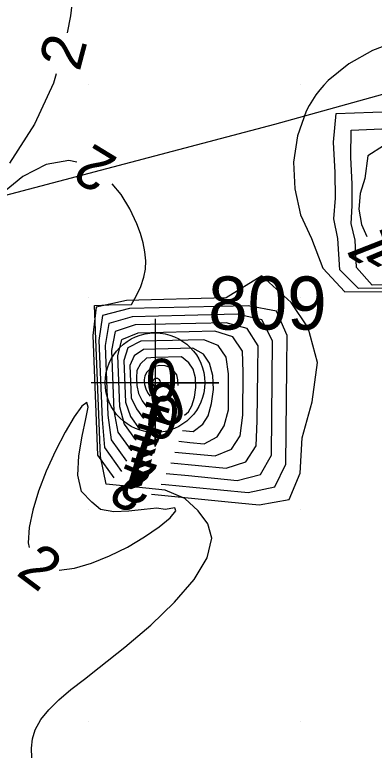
# Model space of a CAD drawing. Extents: x 2602990 to 2605851, y 618069 to 619180.
# Drawn here: x 2603786.55 to 2603803.46, y 618488.57 to 618523.29 of the extents above; entities that cross this region are included whole.
import ezdxf

# ---------------------------------------------------------------- set-up
doc = ezdxf.new("R2010")
doc.units = 0
for name, color, linetype in [('DTM Contours Major', 7, 'Continuous'), ('DTM Contours Major Text', 7, 'Continuous'), ('DTM Contours Minor', 7, 'Continuous'), ('DTM Contours Minor Text', 7, 'Continuous'), ('Exist DTM Breakline', 7, 'Continuous'), ('Exist DTM Crownline', 7, 'Continuous'), ('Exist DTM QL2 LIDAR Elevation Point', 7, 'Continuous'), ('Exist DTM Regular Point Underwater CELL', 7, 'Continuous'), ('Exist DTM Regular Point Underwater Cogo Number', 7, 'Continuous'), ('Exist Roads EOP', 7, 'Continuous'), ('PH Exist DTM Obscure Area', 7, 'Continuous')]:
    doc.layers.add(name, color=color, linetype=linetype)

# ---------------------------------------------------------------- blocks, each defined once
blk = doc.blocks.new('EXIST DTM REGULAR POINT UNDERWATER')
at = {"layer": 'Exist DTM Regular Point Underwater CELL'}
blk.add_lwpolyline([(0, 0.06), (0, -0.06), (0, 0), (0.06, 0), (-0.06, 0)], dxfattribs=at)
blk.add_circle((0, 0), 0.04688, dxfattribs=at)

msp = doc.modelspace()

# ---------------------------------------------------------------- linework, layer by layer
at = {"layer": 'DTM Contours Major'}
for points in [[(2603789.337, 618524.751), (2603789.169, 618523.247), (2603789.011, 618522.441)], [(2603788.502, 618520.51), (2603788.366, 618520.07), (2603787.475, 618518.146), (2603786.297, 618516.299)], [(2603789.466, 618516.357), (2603789.085, 618516.428), (2603788.023, 618516.236), (2603786.927, 618515.672), (2603785.882, 618514.819)], [(2603787.358, 618488.304), (2603787.343, 618488.766), (2603787.389, 618489.204), (2603787.51, 618489.621), (2603787.771, 618490.103), (2603788.148, 618490.571), (2603788.626, 618491.037), (2603789.191, 618491.514), (2603789.828, 618492.014), (2603790.524, 618492.55), (2603791.73, 618493.51), (2603792.946, 618494.553), (2603794.067, 618495.634), (2603794.99, 618496.706), (2603795.608, 618497.727), (2603795.819, 618498.651), (2603795.634, 618499.321), (2603795.183, 618499.93), (2603794.549, 618500.515), (2603793.621, 618500.914), (2603792.261, 618501.051), (2603790.854, 618501.187), (2603790.588, 618502.491), (2603790.303, 618509.6), (2603790.969, 618509.628), (2603792.043, 618509.655), (2603792.271, 618510.071), (2603792.474, 618510.496), (2603792.624, 618510.93), (2603792.693, 618511.313), (2603792.71, 618511.712), (2603792.676, 618512.126), (2603792.594, 618512.553), (2603792.468, 618512.994), (2603792.299, 618513.447), (2603791.967, 618514.149), (2603791.549, 618514.831), (2603791.137, 618515.337)], [(2603793.366, 618506.095), (2603793.319, 618506.138), (2603793.264, 618506.159), (2603793.204, 618506.163), (2603793.146, 618506.15), (2603793.094, 618506.125), (2603793.055, 618506.088), (2603793.033, 618506.046), (2603793.025, 618505.999), (2603793.03, 618505.949), (2603793.045, 618505.899), (2603793.069, 618505.851), (2603793.101, 618505.808), (2603793.14, 618505.77), (2603793.183, 618505.742), (2603793.229, 618505.726), (2603793.275, 618505.726), (2603793.32, 618505.744), (2603793.362, 618505.782), (2603793.385, 618505.82), (2603793.402, 618505.874), (2603793.409, 618505.937), (2603793.407, 618506), (2603793.393, 618506.056), (2603793.366, 618506.095)]]:
    msp.add_lwpolyline(points, dxfattribs=at)
at = {"layer": 'DTM Contours Minor'}
for points in [[(2603804.623, 618522.073), (2603803.389, 618521.608), (2603802.264, 618520.98), (2603801.303, 618520.196), (2603801.095, 618519.978), (2603800.901, 618519.75), (2603800.72, 618519.514), (2603800.554, 618519.267), (2603800.401, 618519.012), (2603800.263, 618518.746), (2603799.852, 618517.597), (2603799.672, 618516.358), (2603799.722, 618515.095), (2603800.001, 618513.874), (2603800.509, 618512.762), (2603801.044, 618511.354), (2603802.082, 618510.239), (2603804.634, 618510.263)], [(2603805.252, 618510.426), (2603802.728, 618510.402), (2603801.837, 618511.278), (2603801.756, 618512.76), (2603801.567, 618513.678), (2603801.644, 618514.661), (2603801.618, 618515.865), (2603801.543, 618517.298), (2603801.678, 618518.636), (2603803.395, 618518.703), (2603805.288, 618518.769)], [(2603806.508, 618510.595), (2603803.373, 618510.566), (2603802.628, 618511.393), (2603802.568, 618512.682), (2603802.381, 618513.458), (2603802.422, 618514.287), (2603802.431, 618515.312), (2603802.369, 618516.588), (2603802.383, 618517.861), (2603803.825, 618517.914)], [(2603803.907, 618517.121), (2603803.163, 618516.644), (2603803.027, 618515.574), (2603802.797, 618514.869), (2603802.745, 618514.135), (2603802.868, 618513.412), (2603803.116, 618512.846)], [(2603799.554, 618509.737), (2603798.176, 618510.992), (2603796.501, 618509.956), (2603791.811, 618509.843), (2603790.377, 618509.518), (2603790.217, 618508.189), (2603790.445, 618502.552), (2603791.204, 618501.482)], [(2603798.866, 618509.333), (2603797.536, 618509.593), (2603793.347, 618509.491), (2603791.943, 618509.46), (2603790.674, 618509.137), (2603790.51, 618507.954), (2603790.659, 618504.239), (2603790.765, 618502.913), (2603791.573, 618501.784)], [(2603792.975, 618500.719), (2603796.587, 618500.36), (2603798.053, 618500.219), (2603799.459, 618500.471), (2603799.981, 618501.708), (2603800.078, 618503.376), (2603800.536, 618505.061), (2603800.79, 618506.913), (2603800.359, 618508.556), (2603799.554, 618509.737)], [(2603793.437, 618501.195), (2603793.636, 618501.175), (2603794.921, 618501.052), (2603797.534, 618500.792), (2603798.781, 618501.062), (2603799.304, 618502.13), (2603799.324, 618503.657), (2603799.35, 618506.683), (2603799.368, 618508.182), (2603798.866, 618509.333)], [(2603798.179, 618508.928), (2603797.013, 618509.192), (2603794.551, 618509.132), (2603792.077, 618509.072), (2603790.972, 618508.756), (2603790.801, 618507.72), (2603790.934, 618504.441), (2603791.083, 618503.277), (2603791.806, 618502.269)], [(2603793.669, 618501.697), (2603794.719, 618501.592), (2603797.015, 618501.368), (2603798.104, 618501.652), (2603798.629, 618502.55), (2603798.681, 618507.943), (2603798.179, 618508.928)], [(2603797.491, 618508.523), (2603796.489, 618508.789), (2603792.209, 618508.689), (2603791.27, 618508.375), (2603791.094, 618507.485), (2603791.207, 618504.643), (2603791.393, 618503.642), (2603792.02, 618502.77), (2603792.031, 618502.763)], [(2603793.886, 618502.199), (2603796.496, 618501.943), (2603797.427, 618502.242), (2603797.906, 618503), (2603797.958, 618504.175), (2603797.985, 618506.538), (2603797.995, 618507.703), (2603797.491, 618508.523)], [(2603796.803, 618508.119), (2603795.966, 618508.391), (2603792.342, 618508.302), (2603791.567, 618507.993), (2603791.385, 618507.251), (2603791.482, 618504.845), (2603791.696, 618504.007), (2603792.224, 618503.274), (2603792.236, 618503.265)], [(2603796.116, 618507.714), (2603795.443, 618507.989), (2603793.966, 618507.952), (2603792.473, 618507.92), (2603791.865, 618507.612), (2603791.676, 618507.016), (2603791.756, 618505.046), (2603791.989, 618504.374), (2603792.42, 618503.779), (2603792.431, 618503.768)], [(2603794.079, 618502.703), (2603795.977, 618502.518), (2603796.749, 618502.832), (2603797.15, 618503.47), (2603797.277, 618504.433), (2603797.298, 618506.464), (2603797.264, 618507.445), (2603796.803, 618508.119)], [(2603795.428, 618507.309), (2603794.92, 618507.587), (2603792.606, 618507.534), (2603792.162, 618507.231), (2603791.969, 618506.782), (2603792.03, 618505.247), (2603792.273, 618504.742), (2603792.605, 618504.284), (2603792.607, 618504.282)], [(2603794.262, 618503.207), (2603794.78, 618503.156), (2603795.458, 618503.089), (2603796.072, 618503.422), (2603796.395, 618503.94), (2603796.598, 618504.69), (2603796.613, 618506.391), (2603796.49, 618507.167), (2603796.116, 618507.714)], [(2603794.741, 618506.905), (2603794.397, 618507.186), (2603793.159, 618507.157), (2603792.749, 618507.118), (2603792.46, 618506.85), (2603792.296, 618506.541), (2603792.274, 618506.192), (2603792.289, 618505.831), (2603792.372, 618505.463), (2603792.548, 618505.111), (2603792.762, 618504.815)], [(2603794.436, 618503.714), (2603794.939, 618503.664), (2603795.395, 618504.012), (2603795.641, 618504.41), (2603795.813, 618504.981), (2603795.893, 618505.641), (2603795.866, 618506.305), (2603795.716, 618506.889), (2603795.428, 618507.309)], [(2603794.053, 618506.5), (2603793.86, 618506.677), (2603793.628, 618506.767), (2603793.38, 618506.776), (2603793.136, 618506.729), (2603792.922, 618506.622), (2603792.758, 618506.469), (2603792.665, 618506.293), (2603792.631, 618506.097), (2603792.649, 618505.889), (2603792.712, 618505.681), (2603792.812, 618505.48), (2603792.923, 618505.329)], [(2603794.54, 618504.443), (2603794.717, 618504.602), (2603794.888, 618504.88), (2603795.008, 618505.279), (2603795.064, 618505.74), (2603795.046, 618506.203), (2603794.942, 618506.611), (2603794.741, 618506.905)], [(2603794.236, 618505.836), (2603794.236, 618505.838), (2603794.226, 618506.102), (2603794.168, 618506.333), (2603794.053, 618506.5)], [(2603790.179, 618500.34), (2603789.695, 618500.843), (2603789.521, 618501.616), (2603789.561, 618502.529), (2603789.718, 618503.454), (2603789.897, 618504.261), (2603790, 618504.82), (2603789.937, 618505.037), (2603789.704, 618504.86), (2603789.349, 618504.367), (2603788.92, 618503.64), (2603788.464, 618502.758), (2603788.03, 618501.802), (2603787.667, 618500.867), (2603787.391, 618499.969), (2603787.223, 618499.143), (2603787.184, 618498.42), (2603787.225, 618498.203)], [(2603788.643, 618497.14), (2603789.363, 618497.241), (2603790.163, 618497.47), (2603791.004, 618497.808), (2603791.85, 618498.231), (2603792.649, 618498.705), (2603793.344, 618499.184), (2603793.864, 618499.611), (2603794.133, 618499.928), (2603794.078, 618500.076), (2603793.627, 618500), (2603793.239, 618500.053), (2603792.636, 618499.996), (2603791.921, 618499.912), (2603791.203, 618499.886), (2603790.587, 618500.001), (2603790.179, 618500.34)]]:
    msp.add_lwpolyline(points, dxfattribs=at)
at = {"layer": 'Exist DTM Breakline'}
msp.add_spline([(2603647.352, 618520.802), (2603704.337, 618541.966), (2603758.983, 618562.663), (2603811.118, 618582.434), (2603865.604, 618602.567), (2603913.966, 618621.231), (2603963.574, 618640.143), (2603974.725, 618636.355), (2603978.77, 618630.138), (2603971.844, 618627.992), (2603956.88, 618621.982), (2603923.969, 618609.772), (2603877.426, 618591.796), (2603827.273, 618571.857), (2603776.875, 618552.809), (2603720.479, 618530.104), (2603675.109, 618514.176), (2603657.355, 618505.354), (2603640.368, 618498.804), (2603619.191, 618491.366), (2603591.676, 618480.386)], degree=3, dxfattribs=at)
at = {"layer": 'Exist DTM Crownline'}
msp.add_spline([(2603233.488, 618380.754), (2603285.185, 618400.095), (2603335.457, 618418.629), (2603390.812, 618439.069), (2603440.087, 618457.325), (2603493.996, 618477.231), (2603542.655, 618495.301), (2603600.808, 618516.867), (2603653.659, 618536.362), (2603706.222, 618555.742), (2603764.811, 618577.593), (2603823.52, 618599.847), (2603878.564, 618620.56), (2603937.951, 618643.078), (2603997.369, 618665.789), (2604036.209, 618680.665), (2604055.311, 618688.017)], degree=3, dxfattribs=at)
at = {"layer": 'Exist DTM QL2 LIDAR Elevation Point'}
for p, q in [((2603790, 618520), (2603790, 618520)), ((2603800, 618520), (2603800, 618520)), ((2603790, 618510), (2603790, 618510)), ((2603800, 618510), (2603800, 618510)), ((2603790, 618500), (2603790, 618500)), ((2603800, 618500), (2603800, 618500)), ((2603790, 618490), (2603790, 618490)), ((2603800, 618490), (2603800, 618490))]:
    msp.add_line(p, q, dxfattribs=at)
at = {"layer": 'Exist Roads EOP'}
for points in [[(2603230.17, 618389.98), (2603282.929, 618409.597), (2603332.773, 618427.868), (2603388.167, 618448.413), (2603437.203, 618466.721), (2603490.778, 618486.527), (2603539.039, 618504.558), (2603597.451, 618526.156), (2603651.053, 618545.972), (2603705.208, 618566.084), (2603762.02, 618587.183), (2603820.334, 618609.162), (2603876.341, 618629.99), (2603934.909, 618652.28), (2603996.409, 618675.568), (2604033.216, 618689.957), (2604052.01, 618697.199)], [(2604034.633, 618668.486), (2603984.89, 618650.123), (2603936.767, 618631.654), (2603888.195, 618613.335), (2603837.766, 618594.258), (2603782.918, 618573.705), (2603731.939, 618554.39), (2603671.126, 618532.171), (2603621.822, 618514.106), (2603561.545, 618491.877), (2603506.421, 618471.293), (2603452.163, 618451.33), (2603398.364, 618431.316), (2603341.431, 618410.355), (2603281.65, 618388.199), (2603223.033, 618366.475), (2603185.717, 618352.612)]]:
    msp.add_spline(points, degree=3, dxfattribs=at)
at = {"layer": 'PH Exist DTM Obscure Area'}
msp.add_lwpolyline([(2603890.105, 618554.081), (2603884.134, 618554.138), (2603877.564, 618556.245), (2603871.962, 618557.136), (2603864.912, 618553.51), (2603864.071, 618543.545), (2603853.53, 618535.106), (2603836.557, 618528.64), (2603798.765, 618518.118), (2603619.02, 618470.66), (2603609.341, 618470.414), (2603597.75, 618470.282), (2603595.263, 618473.117), (2603594.69, 618475.565), (2603599.712, 618477.668), (2603611.669, 618481.486)], dxfattribs=at)

# ---------------------------------------------------------------- block references
at = {"layer": 'Exist DTM Regular Point Underwater CELL', "xscale": 50, "yscale": 50}
msp.add_blockref('EXIST DTM REGULAR POINT UNDERWATER', (2603793.149, 618505.968), dxfattribs=at)

# ---------------------------------------------------------------- texts
at = {"layer": 'DTM Contours Major Text'}
for rotation, p in [(75.2319, (2603789.597, 618520.579)), (148.6036, (2603791.466, 618516.505))]:
    msp.add_text('2', height=2, rotation=rotation, dxfattribs=at).set_placement(p)
msp.add_text('0', height=2, dxfattribs=at).set_placement((2603792.712, 618505.095))
at = {"layer": 'DTM Contours Minor Text'}
for s, rotation, p in [('1', 111.3509, (2603804.406, 618511.949)), ('1', 112.8274, (2603805.287, 618511.825)), ('0', 201.1132, (2603794.039, 618506.172)), ('0', 168.1652, (2603794.437, 618505.165)), ('1', 162.7493, (2603794.038, 618504.675)), ('1', 162.9628, (2603793.861, 618504.169)), ('1', 163.0383, (2603793.677, 618503.665)), ('1', 163.1065, (2603793.483, 618503.163)), ('1', 162.9208, (2603793.268, 618502.659)), ('2', 162.4643, (2603793.366, 618502.051)), ('2', 156.6945, (2603793.009, 618501.593)), ('2', 323.1374, (2603786.562, 618496.955))]:
    msp.add_text(s, height=2, rotation=rotation, dxfattribs=at).set_placement(p)
at = {"layer": 'Exist DTM Regular Point Underwater Cogo Number'}
msp.add_text('809', height=2.5, dxfattribs=at).set_placement((2603795.649, 618508.468))

doc.saveas('drawing.dxf')
